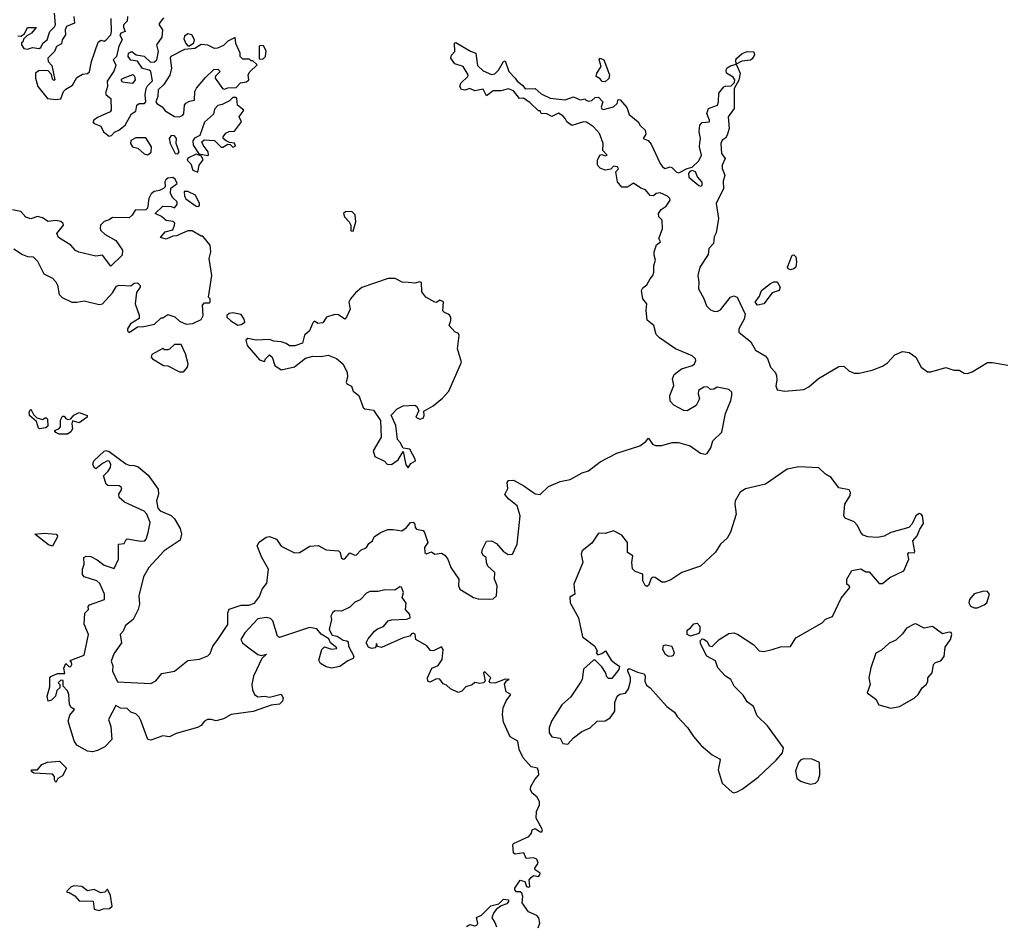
# Model space of a CAD drawing. Extents: x 2219101 to 2444320, y 201258 to 358766.
# Tile 280 of 349: x 2407509 to 2413405, y 233793 to 239216. Entities that reach past the tile are written whole.
import ezdxf

# ---------------------------------------------------------------- set-up
doc = ezdxf.new("R2010")
doc.units = 0

msp = doc.modelspace()

# ---------------------------------------------------------------- linework, layer by layer
at = {"layer": '0CON10XD'}
for points in [[(2407498.3, 239118.3), (2407515, 239117.5), (2407538.3, 239131.7), (2407555, 239170), (2407608.3, 239168.3), (2407580, 239135), (2407551.7, 239118.3), (2407531.7, 239098.3), (2407528.3, 239081.7), (2407520, 239080), (2407520, 239065), (2407534.2, 239044.2), (2407555, 239038.8), (2407585, 239048.8), (2407625, 239044.2), (2407635, 239050), (2407646.7, 239075), (2407674.1, 239095.9), (2407688.8, 239145), (2407717.7, 239172.3), (2407723.3, 239185), (2407717.5, 239255)], [(2407832.5, 239235), (2407837.5, 239195), (2407790, 239175), (2407781.2, 239155), (2407783.3, 239125), (2407763.3, 239095), (2407758.3, 239071.7), (2407730, 239055), (2407716.2, 239025), (2407677.5, 238985), (2407680, 238965), (2407701.7, 238941.7), (2407720, 238855), (2407712.5, 238852.5), (2407705, 238860), (2407698.3, 238888.3), (2407678.8, 238908.8), (2407625, 238911.2), (2407603.3, 238895), (2407603.3, 238865), (2407616.7, 238815), (2407675, 238743.8), (2407725, 238737.5), (2407755, 238742.5), (2407771.2, 238785), (2407785, 238800), (2407825, 238824), (2407850.2, 238869.8), (2407885, 238889.4), (2407915.6, 238894.4), (2407927.1, 238902.9), (2407938.8, 238965), (2407979.3, 239080.7), (2407995, 239092.5), (2408015, 239087.5), (2408025, 239092.5), (2408054.2, 239125), (2408059.4, 239145), (2408056.4, 239223.6)], [(2408154.4, 239235.6), (2408152.3, 239207.7), (2408131.2, 239185), (2408130.6, 239170.6), (2408140, 239145), (2408114.6, 239135.4), (2408109.2, 239125), (2408122.9, 239095), (2408101.7, 239058.3), (2408087.5, 238995), (2408069.4, 238975), (2408084.3, 238945), (2408082.5, 238935), (2408072.3, 238907.7), (2408032.3, 238847.7), (2408034, 238815), (2408023.3, 238775), (2408027.5, 238765), (2408053.9, 238743.9), (2408057.5, 238675), (2408050, 238665), (2407975, 238630), (2407952.5, 238615), (2407947.5, 238605), (2407953.9, 238593.9), (2407995, 238577.5), (2408010, 238545), (2408045, 238517.5), (2408058.3, 238521.7), (2408076.7, 238543.3), (2408102.5, 238555), (2408140, 238585), (2408178.6, 238651.4), (2408205, 238667.5), (2408210, 238705), (2408225, 238713.3), (2408256, 238715), (2408263.8, 238725), (2408260, 238765), (2408266.7, 238803.3), (2408275, 238820), (2408305, 238850), (2408293.3, 238905), (2408283.9, 238913.9), (2408243.8, 238923.8), (2408215, 238967.5), (2408174.2, 238974.2), (2408158.8, 238995), (2408161.2, 239015), (2408180, 239025), (2408206.1, 239006.1), (2408255, 238996.7), (2408292.1, 238962.1), (2408316.8, 238963.2), (2408329.2, 238975), (2408339.2, 239025), (2408329.2, 239065), (2408361.7, 239111.7), (2408365.8, 239155), (2408346, 239185), (2408346.1, 239193.9), (2408372.7, 239227.3)], [(2408465, 238634), (2408485.7, 238644.3), (2408491.2, 238655), (2408495.8, 238704.2), (2408504.5, 238715.5), (2408525, 238728.8), (2408555.8, 238735), (2408557.5, 238785), (2408567.5, 238805), (2408620.7, 238869.3), (2408671.7, 238918.3), (2408695, 238920), (2408710, 238905), (2408681.7, 238878.3), (2408680, 238865), (2408723, 238803), (2408735, 238800), (2408755, 238807.5), (2408805, 238810), (2408831.7, 238838.3), (2408867, 238843), (2408880, 238855), (2408877.5, 238885), (2408886.4, 238903.6), (2408930, 238945), (2408905, 238970), (2408895, 238970), (2408885, 238980), (2408845, 238980), (2408830, 238995), (2408830, 239015), (2408803, 239073), (2408798.3, 239108.3), (2408755, 239086.7), (2408728.3, 239061.7), (2408694.1, 239045.9), (2408675, 239043.3), (2408635, 239062.5), (2408595, 239067.5), (2408557, 239043), (2408495, 239037.5), (2408413.9, 238996.1), (2408410, 238985), (2408417.5, 238925), (2408407, 238883), (2408372.3, 238827.7), (2408338.1, 238795), (2408335.6, 238755), (2408324.3, 238725), (2408330, 238715), (2408362.5, 238695), (2408379.2, 238669.2), (2408435, 238636.2), (2408465, 238634)], [(2408525, 239060), (2408552, 239078), (2408556.2, 239095), (2408540, 239125), (2408515, 239131.2), (2408495, 239117.5), (2408491.7, 239101.7), (2408503.8, 239073.8), (2408515, 239060), (2408525, 239060)], [(2408927.4, 235322.6), (2408909.3, 235285), (2408899.7, 235235), (2408902.8, 235202.8), (2408914.7, 235174.7), (2408935, 235160.6), (2408975, 235165.8), (2409005, 235159.2), (2409075, 235176.7), (2409086.7, 235155), (2409082.5, 235135), (2409065, 235117.5), (2409015, 235112), (2408906.5, 235073.5), (2408775.4, 235054.6), (2408729.8, 235030.2), (2408685, 235016.7), (2408655, 235025.6), (2408632.5, 235025), (2408614.5, 235015.6), (2408595, 234988.8), (2408573, 234977), (2408445, 234942.3), (2408405, 234922), (2408365, 234927.5), (2408295, 234901.2), (2408276.4, 234906.4), (2408235, 235020), (2408225, 235040), (2408205, 235060), (2408175, 235070), (2408151.7, 235091.7), (2408113, 235093), (2408085, 235110), (2408041.2, 235025), (2408054.3, 234984.3), (2408060, 234905), (2408019.1, 234860.9), (2407975, 234840.8), (2407945, 234832.5), (2407915, 234836.7), (2407851.7, 234871.7), (2407835, 234897.5), (2407800, 235015), (2407809.3, 235050.7), (2407837.5, 235085), (2407817, 235097), (2407806.7, 235115), (2407803.3, 235175), (2407795, 235197.5), (2407770, 235225), (2407768.3, 235258.3), (2407755, 235260), (2407740, 235245), (2407750, 235235), (2407750, 235215), (2407731.7, 235198.3), (2407722.5, 235165), (2407699.3, 235140.7), (2407680, 235135), (2407674.1, 235165.9), (2407689.3, 235220.7), (2407690, 235275), (2407695, 235282.5), (2407735, 235300), (2407778.3, 235301.7), (2407773, 235333), (2407785, 235360), (2407805, 235340), (2407815, 235342.5), (2407820, 235355), (2407818.3, 235368.3), (2407810, 235375), (2407815, 235380), (2407895, 235410), (2407921.2, 235535), (2407895.4, 235595.5), (2407898, 235662), (2407920, 235685), (2407918.3, 235701.7), (2407927, 235713), (2408017.5, 235745), (2408017.5, 235775), (2407989.3, 235839.3), (2407970, 235855), (2407895, 235880), (2407885, 235893.3), (2407884.3, 235925), (2407894.2, 235955), (2407892.5, 235995), (2407906.4, 236003.6), (2407935, 236000.8), (2407972.1, 235982.1), (2408015, 235948.8), (2408075, 235930), (2408100, 235985), (2408100, 236075), (2408135, 236080), (2408146, 236104), (2408153, 236107), (2408235, 236092.9), (2408257.5, 236095), (2408266.2, 236105), (2408278.8, 236145), (2408290, 236205), (2408270, 236255), (2408255, 236273.3), (2408136.4, 236326.4), (2408103.8, 236355), (2408102.5, 236375), (2408121.1, 236405), (2408116.8, 236416.8), (2408103.8, 236423.8), (2408037, 236427), (2408027.5, 236435), (2408010, 236485), (2408038.3, 236511.7), (2408052.5, 236535), (2408053.8, 236555), (2408045, 236572.5), (2408035, 236573.8), (2408005, 236559.2), (2407965, 236526.7), (2407954.2, 236534.2), (2407947.1, 236555), (2407951.9, 236575), (2408015, 236632), (2408025, 236636), (2408045, 236630), (2408145, 236556.7), (2408165, 236547.5), (2408195, 236546.7), (2408218.3, 236538.3), (2408277.7, 236487.7), (2408337.5, 236405), (2408340, 236375), (2408327.5, 236335), (2408335, 236290), (2408350, 236275), (2408416.4, 236246.4), (2408436.1, 236226.1), (2408469.1, 236169.1), (2408478, 236135), (2408470, 236100), (2408373.8, 236035), (2408281.2, 235935), (2408249.7, 235880.3), (2408222, 235765), (2408226.4, 235716.4), (2408218.8, 235685), (2408188, 235625), (2408142.3, 235587.6), (2408127.9, 235555), (2408109.5, 235535), (2408117.5, 235485), (2408071.7, 235418.3), (2408056.2, 235375), (2408067.5, 235347.5), (2408064, 235315), (2408095, 235251.2), (2408295, 235242), (2408325, 235256.2), (2408359.6, 235300.5), (2408435, 235315.6), (2408515, 235378.6), (2408585, 235387.1), (2408635, 235407.5), (2408649.7, 235420.3), (2408665.8, 235465), (2408692.2, 235497.8), (2408754.4, 235595), (2408755.4, 235665), (2408763.4, 235686.6), (2408835, 235710.9), (2408880.6, 235709.4), (2408915, 235722), (2408945, 235762.5), (2408960, 235805), (2408987.9, 235842.1), (2408999.2, 235925), (2408958.6, 235995), (2408931.2, 236065), (2408942.3, 236087.7), (2408985, 236118), (2409005, 236122), (2409045.9, 236105.9), (2409075, 236062.5), (2409155, 236022.5), (2409184.3, 236025.7), (2409246.8, 236063.2), (2409297, 236067), (2409345, 236041.9), (2409418.8, 236035), (2409426.9, 236025), (2409432.9, 235995), (2409445, 235984.8), (2409455, 235987.5), (2409485, 236023.8), (2409515, 236009.5), (2409525, 236010.6), (2409551, 236039), (2409585, 236056), (2409600.3, 236079.7), (2409621.8, 236095), (2409630.5, 236119.5), (2409669.2, 236145), (2409713.5, 236163.5), (2409745, 236163.1), (2409797.1, 236155), (2409824.5, 236175), (2409850, 236205), (2409865, 236207.7), (2409875, 236195.7), (2409876.4, 236175), (2409884.5, 236165), (2409925, 236157.3), (2409932.1, 236145), (2409951.9, 236085), (2409933.7, 236056.3), (2409934.6, 236024.6), (2409945, 236018.1), (2409975, 236030), (2409995, 236015.6), (2410035, 236020.6), (2410055, 236009.2), (2410072.2, 235985), (2410091.4, 235935), (2410139.4, 235865), (2410135.7, 235825), (2410144.2, 235805), (2410226.6, 235756.6), (2410255, 235748.9), (2410325, 235745.5), (2410345, 235748.6), (2410364, 235765), (2410368, 235825), (2410352.5, 235865), (2410353.8, 235905), (2410313, 235943), (2410303.8, 235965), (2410302.5, 235995), (2410285, 236007.5), (2410276.7, 236025), (2410280, 236045), (2410305, 236092.5), (2410335, 236096.2), (2410365, 236078.8), (2410404.1, 236034.1), (2410433.9, 236013.9), (2410460, 236015), (2410487.1, 236075), (2410506.2, 236245), (2410487.5, 236305), (2410437.5, 236345), (2410413, 236373), (2410431.7, 236408.3), (2410427.5, 236445), (2410435, 236457.5), (2410465, 236458.8), (2410527.5, 236425), (2410595, 236376.7), (2410625, 236373.3), (2410675, 236420), (2410745, 236450), (2410805, 236462.9), (2410878, 236502), (2410915, 236514.5), (2410985, 236567.8), (2411085, 236620.5), (2411223.3, 236665), (2411259.3, 236690.7), (2411275, 236710), (2411297.5, 236675), (2411315.9, 236665.9), (2411355, 236665.8), (2411415.8, 236684.2), (2411453.4, 236683.4), (2411523.3, 236665), (2411585, 236620.8), (2411615, 236614), (2411625, 236618.8), (2411647.7, 236652.3), (2411659.6, 236695), (2411713.7, 236746.3), (2411735, 236857.9), (2411767.1, 236935), (2411773.3, 236965), (2411773, 236985), (2411755, 237001.6), (2411685, 237016.2), (2411665, 237004), (2411645, 237001.2), (2411627.3, 237017.3), (2411605, 237015.7), (2411573.8, 236995), (2411572, 236975), (2411580, 236945), (2411558.9, 236905), (2411505, 236873.9), (2411485, 236875.5), (2411425, 236908.6), (2411405, 236932.5), (2411401.1, 236965), (2411425.3, 237025), (2411418.6, 237065), (2411427.8, 237092.2), (2411472.5, 237125), (2411538.6, 237145), (2411550, 237155), (2411557.1, 237175), (2411555, 237185.6), (2411535, 237203.8), (2411435, 237244.7), (2411340.2, 237310.2), (2411321.1, 237331.1), (2411305.5, 237385), (2411267.2, 237417.2), (2411259.6, 237475), (2411265.2, 237515), (2411239.7, 237545), (2411232.1, 237595), (2411240.1, 237609.9), (2411265, 237628.7), (2411284.8, 237665), (2411300.7, 237685), (2411306.7, 237705), (2411305.4, 237745), (2411316.9, 237775), (2411307.3, 237805), (2411309.1, 237825), (2411323, 237867), (2411346.7, 237885), (2411336.2, 237906.2), (2411357.3, 237962.7), (2411355.7, 238015), (2411335.3, 238035.3), (2411333.4, 238055), (2411350.6, 238079.4), (2411380, 238100), (2411403.5, 238135), (2411402.2, 238145), (2411388.4, 238158.4), (2411345, 238179.5), (2411319.4, 238175), (2411305, 238161.9), (2411285, 238164), (2411256.8, 238196.8), (2411227.5, 238207.5), (2411185, 238237.1), (2411147.6, 238212.4), (2411115, 238213.3), (2411088.5, 238245), (2411078, 238305), (2411095, 238323.8), (2411089.5, 238335), (2411065, 238339.2), (2411048.6, 238321.4), (2411015, 238315.7), (2410985, 238327.8), (2410969.2, 238345), (2410968.2, 238375), (2410981.9, 238405), (2410995, 238409.4), (2411015, 238400.5), (2411026.7, 238405), (2411001.8, 238431.8), (2411002.2, 238475), (2410980.4, 238535), (2410945, 238574.7), (2410903, 238603.1), (2410885, 238604.6), (2410815, 238583.3), (2410784.8, 238604.8), (2410774.7, 238625), (2410761.2, 238641.2), (2410735, 238656.2), (2410695, 238637.2), (2410665, 238652.5), (2410632.5, 238655), (2410625, 238670), (2410615, 238670), (2410565, 238717.5), (2410525, 238746.7), (2410501.2, 238745), (2410465, 238790), (2410435, 238802.5), (2410389.8, 238790.2), (2410345, 238790), (2410305, 238760.8), (2410285, 238800.8), (2410235, 238790.8), (2410205, 238804.4), (2410174.6, 238794.6), (2410155, 238797.5), (2410144.3, 238815), (2410150, 238835), (2410193.3, 238875), (2410193.8, 238885), (2410163.8, 238935), (2410115, 238951.2), (2410091.4, 238985), (2410095, 239003.3), (2410113.8, 239025), (2410112.5, 239075), (2410120.7, 239079.3), (2410207.9, 239027.9), (2410241.2, 239015), (2410251.2, 238941.2), (2410285, 238910), (2410335, 238888.1), (2410355, 238891.1), (2410376.1, 238913.9), (2410405, 238966.2), (2410415, 238970), (2410437.1, 238905), (2410476.7, 238866.7), (2410487, 238847), (2410521.7, 238821.7), (2410535, 238802.5), (2410595, 238803.5), (2410632.1, 238772.1), (2410685, 238745.3), (2410775, 238735.4), (2410825, 238753.8), (2410865, 238736.5), (2410895, 238742.5), (2410898.8, 238735), (2410917.1, 238727.1), (2410935, 238731.6), (2410955, 238749.5), (2410975, 238751.1), (2411000.4, 238725), (2410991.2, 238691.2), (2410995, 238681.2), (2411005, 238677.9), (2411064.4, 238695), (2411086.7, 238715), (2411091.7, 238738.3), (2411105, 238736.9), (2411145, 238689.2), (2411158.3, 238648.3), (2411211.5, 238605), (2411225, 238582.5), (2411255.3, 238555.3), (2411258.7, 238531.3), (2411242, 238505), (2411272.1, 238492.1), (2411291.2, 238471.2), (2411344.3, 238354.3), (2411358.8, 238335), (2411375, 238325.3), (2411405, 238333.9), (2411415, 238331.1), (2411442.9, 238302.9), (2411455, 238298.8), (2411505, 238324), (2411535, 238332), (2411575, 238370.5), (2411590.7, 238405), (2411580.5, 238455), (2411582.3, 238477.7)], [(2408965, 238980), (2408981.2, 238995), (2408985, 239030), (2408969.3, 239059.3), (2408948.3, 239061.7), (2408942.5, 239055), (2408942.5, 238982.5), (2408965, 238980)], [(2411015, 238843.8), (2410996.2, 238845), (2410985, 238860.8), (2410960.8, 238875), (2410964.6, 238895), (2410990, 238935), (2410978.1, 238975), (2410985, 238986.1), (2411006.3, 238975), (2411040.8, 238885), (2411035.9, 238864.1), (2411015, 238843.8)], [(2411582.3, 238477.7), (2411586, 238505), (2411577.1, 238545), (2411581.3, 238585), (2411595, 238600.4), (2411638.8, 238605), (2411640, 238615), (2411623.3, 238655), (2411632.8, 238685), (2411686.5, 238705), (2411693.1, 238725), (2411694.5, 238775), (2411725, 238812.9), (2411735, 238818.5), (2411770.2, 238819.8), (2411790, 238840), (2411791.5, 238855), (2411781.2, 238871.2), (2411742, 238895), (2411739.2, 238915), (2411745, 238926.7), (2411765, 238940), (2411800, 238950), (2411797.5, 238975), (2411802.5, 238985), (2411835, 239013.8), (2411865, 239026), (2411905, 239022.5), (2411909.2, 239005), (2411895, 238980.8), (2411885, 238974.5), (2411832.4, 238967.6), (2411800, 238950), (2411823.1, 238895), (2411815, 238854.2), (2411786.9, 238803.1), (2411787.5, 238685), (2411752.1, 238635), (2411757.8, 238565), (2411746.2, 238523.8), (2411735, 238507.3), (2411715.3, 238494.7), (2411706.9, 238475), (2411710.9, 238415), (2411732.5, 238385), (2411715.4, 238345), (2411716.4, 238325), (2411731.6, 238285), (2411721.1, 238248.9), (2411722.7, 238205), (2411680.3, 238115), (2411693.4, 238025), (2411680.3, 237939.7), (2411667.5, 237915), (2411663.2, 237875), (2411636.5, 237845), (2411630.8, 237809.2), (2411581.2, 237735), (2411569.5, 237685), (2411576.1, 237645), (2411574.6, 237604.7), (2411606.6, 237546.6), (2411622.4, 237502.4), (2411645, 237478.8), (2411665, 237470.4), (2411685, 237469.3), (2411705, 237478.8), (2411766, 237554), (2411785, 237561.5), (2411805.8, 237555), (2411853.2, 237453.2), (2411847.3, 237422.7), (2411814.5, 237365), (2411815.7, 237345), (2411887.5, 237287.5), (2411915, 237236.2), (2411972.6, 237202.6), (2411987.5, 237187.5), (2412004.7, 237135), (2412032.7, 237105), (2412040, 237085), (2412042.7, 237057.3), (2412036.4, 237023.6), (2412045, 237000), (2412091.2, 236991.2), (2412205, 237001.6), (2412235, 237016.6), (2412292.1, 237068), (2412415, 237140), (2412445, 237141.2), (2412474.2, 237114.2), (2412505, 237100), (2412535, 237100), (2412613, 237117), (2412675, 237140.8), (2412705, 237160.8), (2412750.2, 237209.8), (2412795, 237229.2), (2412835, 237224), (2412875, 237196), (2412906.2, 237136.2), (2412945, 237107.1), (2412965, 237107.1), (2413055, 237133.8), (2413103, 237117), (2413135, 237116.7), (2413165, 237098.8), (2413185, 237098), (2413212.7, 237107.3), (2413305, 237162.5), (2413335, 237163.3), (2413427, 237147)], [(2408185, 238833.3), (2408125, 238841.2), (2408116.7, 238855), (2408125, 238863.3), (2408187, 238887), (2408197, 238877), (2408200, 238855), (2408185, 238833.3)], [(2408635, 238402.5), (2408640, 238405), (2408637.5, 238425), (2408607.5, 238465), (2408600, 238485), (2408613, 238497), (2408675, 238493.3), (2408715, 238452.5), (2408725, 238452.5), (2408755, 238470), (2408768.3, 238468.3), (2408785, 238453.3), (2408801.7, 238458.3), (2408795, 238477.5), (2408765, 238480), (2408745, 238490), (2408727.5, 238505), (2408727.5, 238515), (2408743.6, 238536.4), (2408763, 238547), (2408795, 238547.5), (2408837.5, 238605), (2408822.5, 238635), (2408850, 238675), (2408812.5, 238705), (2408810, 238745), (2408805, 238750), (2408785, 238750), (2408765, 238730), (2408721.7, 238708.3), (2408695, 238702.5), (2408675, 238680), (2408669.3, 238650.7), (2408615, 238602.5), (2408586.7, 238523.3), (2408555, 238506.7), (2408545, 238490), (2408546.7, 238465), (2408581.7, 238411.7), (2408635, 238402.5)], [(2408275, 238407.5), (2408285, 238412.5), (2408297, 238423), (2408297.5, 238455), (2408265, 238507.5), (2408205, 238507.5), (2408175, 238493.3), (2408172.5, 238475), (2408184.2, 238454.2), (2408216.1, 238446.1), (2408255, 238413.3), (2408275, 238407.5)], [(2408455, 238412.5), (2408463.3, 238425), (2408446.7, 238475), (2408447.5, 238505), (2408435, 238520), (2408415, 238522.5), (2408403.3, 238505), (2408410, 238475), (2408440, 238415), (2408455, 238412.5)], [(2408575, 238303.3), (2408584.3, 238345.7), (2408606.7, 238376.7), (2408598.3, 238398.3), (2408565, 238410), (2408515, 238386.7), (2408512.5, 238375), (2408532.9, 238352.9), (2408546.2, 238315), (2408575, 238303.3)], [(2408165, 237343.3), (2408215, 237377.5), (2408251.7, 237378.3), (2408317, 237393), (2408355, 237430), (2408365, 237430), (2408395, 237450), (2408437, 237437), (2408465, 237410), (2408505, 237392.5), (2408545, 237397.5), (2408595, 237420), (2408606.7, 237445), (2408603, 237507), (2408615, 237520), (2408645, 237520), (2408650, 237525), (2408650, 237545), (2408640, 237555), (2408660, 237685), (2408642.5, 237785), (2408652.5, 237825), (2408650, 237865), (2408605, 237920), (2408595, 237920), (2408541.7, 237951.7), (2408515, 237952.5), (2408447.7, 237922.3), (2408425, 237920), (2408385, 237902.5), (2408351.7, 237911.7), (2408380, 237945), (2408425, 237957.5), (2408436.7, 237985), (2408437, 237997), (2408427, 238007), (2408385, 238012.5), (2408358.3, 238038.3), (2408320, 238055), (2408365, 238100), (2408415, 238097.5), (2408435, 238090), (2408451.7, 238108.3), (2408452.5, 238125), (2408425, 238150), (2408411.2, 238175), (2408413.3, 238206.7), (2408450.8, 238235), (2408440.3, 238260.3), (2408425, 238271.2), (2408395, 238267.5), (2408383.6, 238256.4), (2408377.5, 238245), (2408380, 238215), (2408370, 238205), (2408345, 238192.5), (2408315, 238187.5), (2408297, 238173), (2408281.2, 238145), (2408273.3, 238086.7), (2408265, 238077.5), (2408200, 238075), (2408182.5, 238045), (2408165, 238030), (2408065, 238031.2), (2408045, 238016.7), (2408015, 238007.5), (2407993.6, 237986.4), (2407990, 237965), (2407995, 237953.8), (2408019.8, 237929.8), (2408083.6, 237893.6), (2408123.8, 237835), (2408123.3, 237805), (2408055, 237740), (2408005, 237806.7), (2407965, 237800), (2407863, 237823), (2407843.3, 237833.3), (2407815, 237866.7), (2407741.5, 237911.5), (2407731.4, 237935), (2407771.2, 237985), (2407770, 237995), (2407755, 238006.7), (2407725, 238012.5), (2407678.3, 238008.3), (2407645, 238030), (2407615, 238037.5), (2407575, 238022.5), (2407545, 238032.5), (2407515, 238067.5), (2407465, 238077.5)], [(2411585, 238218.8), (2411595, 238223.3), (2411595, 238242.5), (2411567.5, 238275), (2411556, 238305), (2411535, 238312), (2411522.5, 238307.5), (2411514.4, 238295.6), (2411515, 238272.5), (2411575, 238223.8), (2411585, 238218.8)], [(2408575, 238096.7), (2408585, 238102.5), (2408586.2, 238115), (2408561.2, 238165), (2408515, 238186.2), (2408493.6, 238186.4), (2408495, 238160), (2408504, 238144), (2408565, 238100), (2408575, 238096.7)], [(2409505, 237950), (2409522.5, 238005), (2409517, 238047), (2409497, 238067), (2409460, 238065), (2409447.5, 238055), (2409453.3, 238035), (2409482.5, 238005), (2409492.5, 237985), (2409491.7, 237951.7), (2409505, 237950)], [(2407473.6, 237843.6), (2407525, 237810), (2407555, 237797.5), (2407590, 237795), (2407615, 237770), (2407652.5, 237695), (2407705, 237667.5), (2407726.1, 237646.1), (2407736.1, 237626.1), (2407745, 237570), (2407763, 237553), (2407820, 237525), (2407850, 237525), (2407895, 237532.5), (2407985, 237511.2), (2408005, 237513.8), (2408065, 237580), (2408088.8, 237621.2), (2408105, 237626.7), (2408175, 237622.5), (2408195, 237637.5), (2408215, 237640), (2408230, 237625), (2408230, 237615), (2408208.3, 237581.7), (2408201.2, 237515), (2408223.3, 237446.7), (2408223.3, 237426.7), (2408172.5, 237395), (2408153.8, 237365), (2408155, 237352.5), (2408165, 237343.3)], [(2412125, 237718), (2412111.2, 237725), (2412106.2, 237735), (2412133.8, 237805), (2412145, 237807.5), (2412155.8, 237795.8), (2412160, 237765), (2412156.2, 237735), (2412145, 237723.8), (2412125, 237718)], [(2409835, 236533.3), (2409851.4, 236558.6), (2409878.8, 236575), (2409876.2, 236583.8), (2409845, 236643.3), (2409805, 236650), (2409787.5, 236685), (2409771.7, 236701.7), (2409761.2, 236785), (2409733, 236847), (2409770, 236885), (2409805, 236903.3), (2409875, 236907.5), (2409885, 236902.5), (2409898.8, 236875), (2409881.2, 236835), (2409905, 236824.5), (2409925, 236830), (2409931.1, 236845), (2409929.2, 236870.8), (2409985.4, 236904.6), (2410040.6, 236949.4), (2410079.1, 236990.9), (2410153.6, 237165), (2410130.6, 237245), (2410140, 237325), (2410135.9, 237335.9), (2410115, 237347.5), (2410080, 237385), (2410091.4, 237415), (2410090.6, 237435), (2410079.8, 237449.8), (2410051.8, 237461.8), (2410042.2, 237472.2), (2410046.5, 237526.5), (2410025, 237535.7), (2410005, 237522), (2409995, 237524), (2409941.2, 237555), (2409916.1, 237586.1), (2409915, 237642.5), (2409905, 237646.2), (2409875, 237638), (2409835, 237642.5), (2409800, 237645), (2409756.4, 237666.4), (2409715, 237666.7), (2409557.7, 237612.3), (2409518.8, 237581.2), (2409490, 237545), (2409480, 237525), (2409487, 237483), (2409466.7, 237435), (2409455, 237422.5), (2409418.6, 237448.6), (2409395, 237451.1), (2409345.8, 237434.2), (2409325, 237400), (2409295, 237397.5), (2409275, 237410), (2409265, 237400), (2409245, 237353.3), (2409213.8, 237326.2), (2409201.7, 237278.3), (2409156.4, 237263.6), (2409125, 237262.5), (2409105, 237276.7), (2409075, 237286.7), (2409030.7, 237290.7), (2409005, 237300), (2408925, 237297.5), (2408875, 237307.5), (2408862.5, 237297.5), (2408871.2, 237265), (2408945, 237180), (2408975, 237170), (2408980, 237185), (2409005, 237210), (2409020, 237195), (2409036.7, 237145), (2409075, 237118.8), (2409155, 237136.7), (2409221.2, 237188.8), (2409265, 237201.4), (2409315, 237198.5), (2409356.9, 237206.9), (2409405, 237187.5), (2409444.2, 237154.2), (2409469.2, 237105), (2409472, 237075), (2409464.6, 237045), (2409468.6, 237035), (2409495, 237022), (2409505, 236990.8), (2409538.8, 236965), (2409565, 236894.3), (2409576.4, 236886.4), (2409628.1, 236878.1), (2409670, 236815), (2409674, 236716), (2409626.2, 236635), (2409635, 236600), (2409692.5, 236572.5), (2409710, 236555), (2409735, 236552.5), (2409775, 236580), (2409805, 236630), (2409820.7, 236550.7), (2409835, 236533.3)], [(2411927, 237507), (2411913.6, 237523.6), (2411939.7, 237560.3), (2411950, 237595), (2412005, 237636.4), (2412025, 237645.6), (2412045.4, 237645.4), (2412062.5, 237615), (2412056, 237595), (2412015, 237580), (2411965, 237513.8), (2411927, 237507)], [(2408815, 237387.5), (2408835, 237390), (2408857.5, 237405), (2408853.3, 237423.3), (2408835, 237450), (2408785, 237460), (2408763, 237457), (2408750, 237445), (2408750, 237435), (2408773, 237413), (2408815, 237387.5)], [(2408485, 237106.7), (2408495, 237113.3), (2408513.3, 237135), (2408516.7, 237155), (2408502.5, 237215), (2408475, 237270), (2408435, 237270), (2408405, 237242.5), (2408395, 237240), (2408375, 237240), (2408365, 237247.5), (2408299.3, 237210.7), (2408296.7, 237195), (2408303.3, 237185), (2408370, 237145), (2408395, 237142.5), (2408465, 237106.7), (2408485, 237106.7)], [(2407626.4, 236766.4), (2407620.4, 236770.5), (2407610, 236810), (2407566.7, 236846.7), (2407566.2, 236865), (2407575, 236883.3), (2407591.3, 236851.3), (2407611.7, 236831.7), (2407645, 236821.2), (2407665, 236833.3), (2407674.3, 236824.3), (2407677.5, 236782.5), (2407665, 236771.9), (2407626.4, 236766.4)], [(2407745, 236734), (2407725, 236743.8), (2407717.5, 236755), (2407743.3, 236766.7), (2407752.4, 236777.6), (2407753, 236817), (2407765, 236842.5), (2407775, 236841.2), (2407785, 236826.9), (2407797.8, 236822.2), (2407814.4, 236825.6), (2407833.1, 236846.9), (2407865, 236864.5), (2407912.5, 236845), (2407913.3, 236835), (2407865, 236801.9), (2407825, 236813.8), (2407820.8, 236795), (2407825.5, 236765), (2407815, 236747.1), (2407795, 236734.2), (2407745, 236734)], [(2411785, 234586), (2411805, 234592), (2411835, 234608), (2411930.3, 234679.7), (2412038.5, 234781.5), (2412076.9, 234825), (2412081.8, 234855), (2411987.6, 234987.6), (2411925, 235048.2), (2411903.4, 235103.4), (2411865, 235131.1), (2411840.4, 235170.4), (2411786.4, 235225), (2411766.5, 235265), (2411735, 235285.5), (2411688.9, 235335), (2411675.9, 235375.9), (2411622.9, 235405), (2411586.7, 235475), (2411583.9, 235496.1), (2411595, 235507.5), (2411605, 235506.2), (2411625, 235492.5), (2411637, 235467), (2411655, 235462.5), (2411696.7, 235505), (2411755, 235541.2), (2411785, 235544), (2411807, 235537), (2411905, 235473.3), (2411937.5, 235437.5), (2411965, 235433.3), (2412014.5, 235445.6), (2412065, 235460), (2412125, 235463.3), (2412156.4, 235513.6), (2412314, 235605), (2412335, 235627.1), (2412376.9, 235643.1), (2412427.5, 235752.5), (2412480, 235815), (2412476.4, 235826.4), (2412462.5, 235835), (2412462.5, 235865), (2412491.7, 235918.3), (2412545, 235926.7), (2412575, 235910), (2412595, 235910), (2412655, 235840), (2412675, 235840), (2412720, 235875), (2412802.5, 235915), (2412832.5, 235985), (2412827.5, 236015), (2412832.5, 236025), (2412865, 236023.3), (2412869.3, 236030.7), (2412857.5, 236095), (2412884, 236125), (2412898.8, 236165), (2412920.9, 236199.1), (2412915.5, 236245), (2412907.5, 236255), (2412895, 236258.1), (2412875, 236245.7), (2412852.9, 236197.1), (2412834.2, 236175.8), (2412725, 236145.8), (2412685, 236123.3), (2412645, 236115.5), (2412588.7, 236118.7), (2412559.2, 236129.2), (2412546.2, 236145), (2412525, 236186.7), (2412505, 236210), (2412451.7, 236231.7), (2412443.3, 236245), (2412450, 236315), (2412482.7, 236367.3), (2412484.2, 236385), (2412475, 236400), (2412413.1, 236413.1), (2412368, 236475), (2412335, 236494.4), (2412295, 236532.2), (2412175, 236537.8), (2412105, 236525.2), (2411975, 236434.3), (2411855, 236406.8), (2411823.4, 236386.6), (2411792.7, 236335), (2411790.4, 236315), (2411799.3, 236255), (2411765, 236147.5), (2411745, 236111.5), (2411704.7, 236075), (2411675, 236026.9), (2411585, 235942.7), (2411473.8, 235905), (2411408.5, 235861.5), (2411372.5, 235847.5), (2411355, 235847.5), (2411315, 235875.6), (2411302.9, 235877.1), (2411290.8, 235869.2), (2411275, 235827.5), (2411265, 235822.5), (2411255, 235827.5), (2411240, 235855), (2411240, 235895), (2411195, 235911.2), (2411178.3, 235928.3), (2411174.2, 235965), (2411181.4, 236005), (2411148, 236025), (2411148.9, 236085), (2411115, 236129.2), (2411065, 236154.7), (2411015, 236139.4), (2410975, 236141.9), (2410935, 236081), (2410876.3, 236035), (2410870.3, 236015), (2410881, 235965), (2410827.8, 235835), (2410834, 235776), (2410803, 235757), (2410804.7, 235725), (2410855.5, 235635), (2410879.6, 235519.5), (2410953.3, 235465), (2410967.5, 235435), (2410960, 235425), (2410971.7, 235411.7), (2410995, 235420), (2411017, 235437), (2411051.7, 235381.7), (2411078.3, 235358.3), (2411100, 235345), (2411097.5, 235325), (2411055, 235270), (2411035, 235270), (2411025, 235280), (2411017, 235307), (2410995, 235340), (2410955, 235380), (2410945, 235380), (2410885, 235326.7), (2410878, 235265), (2410869.7, 235250.3), (2410808.8, 235161.2), (2410755, 235114), (2410693.8, 235015), (2410680, 234975), (2410680, 234945), (2410695, 234922.5), (2410745, 234913.3), (2410761.8, 234881.8), (2410791.8, 234878.2), (2410824.2, 234915.8), (2410875, 234953.8), (2410924.1, 234975.9), (2410967.5, 235015), (2411015, 235018), (2411045, 235036), (2411072, 235075), (2411073.6, 235126.4), (2411087.5, 235165), (2411103.6, 235176.4), (2411136.1, 235183.9), (2411155, 235210), (2411166.7, 235255), (2411166.4, 235276.4), (2411150, 235315), (2411150, 235325), (2411158.3, 235331.7), (2411208.3, 235308.3), (2411248.6, 235298.6), (2411254.2, 235284.2), (2411252.5, 235255), (2411261.6, 235231.6), (2411285, 235214.3), (2411384.2, 235104.2), (2411429.6, 235069.6), (2411445.8, 235044.2), (2411507.4, 234977.4), (2411543.4, 234923.4), (2411590.5, 234870.5), (2411655, 234813.8), (2411700.4, 234790.5), (2411703.6, 234783.6), (2411690.5, 234725), (2411714.5, 234645), (2411775, 234590), (2411785, 234586)], [(2407705, 236064), (2407681.3, 236071.3), (2407600, 236135), (2407655, 236142), (2407727.5, 236135), (2407735.8, 236125.8), (2407732.9, 236115), (2407705, 236064)], [(2410612.9, 233777.1), (2410622.9, 233805), (2410618, 233838), (2410605, 233852), (2410555, 233873.3), (2410517.7, 233927.7), (2410520.9, 233965), (2410516, 233986), (2410505, 233993.1), (2410484.2, 233994.2), (2410473.3, 234005), (2410473.3, 234015), (2410505, 234063.8), (2410534, 234055), (2410544.2, 234025), (2410555, 234020.8), (2410564, 234026), (2410560, 234065), (2410571.1, 234078.9), (2410585, 234090.8), (2410615, 234085.7), (2410624.3, 234095), (2410625, 234105.8), (2410595.5, 234125.6), (2410594.3, 234135), (2410613.2, 234165), (2410605, 234188.5), (2410585, 234198.1), (2410542.3, 234192.3), (2410528, 234228), (2410475, 234220), (2410466.7, 234225), (2410461.5, 234275), (2410466.3, 234283.7), (2410556.7, 234325), (2410573.8, 234345), (2410577.5, 234365), (2410595, 234372.5), (2410625, 234352.5), (2410635, 234352.5), (2410640, 234365), (2410600.8, 234435), (2410603.8, 234475), (2410622.5, 234515), (2410620.8, 234535), (2410605, 234563.3), (2410577.5, 234585), (2410567, 234607), (2410570, 234625), (2410592.9, 234667.1), (2410616.7, 234695), (2410616.1, 234716.1), (2410610, 234735), (2410571.7, 234741.7), (2410523.3, 234795), (2410500, 234845), (2410492.5, 234895), (2410445, 234922.5), (2410405, 235010), (2410400, 235055), (2410404.4, 235095), (2410421.9, 235138.1), (2410450, 235175), (2410421.8, 235191.8), (2410412.4, 235237.6), (2410423.6, 235256.4), (2410440, 235265), (2410415, 235267.5), (2410355, 235243.6), (2410326.7, 235245), (2410320, 235255), (2410329.4, 235275), (2410295, 235311.2), (2410286.7, 235305), (2410296.7, 235255), (2410286.7, 235245), (2410265, 235241.4), (2410235, 235246.9), (2410217.6, 235232.4), (2410179.9, 235220.1), (2410155.5, 235194.5), (2410135, 235188.1), (2410088.3, 235208.3), (2410065, 235231.2), (2410045, 235240), (2410025, 235266), (2410005, 235268.1), (2409965, 235250), (2409952, 235255), (2409950, 235275), (2409977.5, 235332.5), (2410015, 235347.9), (2410039.6, 235385), (2410044, 235444), (2410035, 235460), (2409985.9, 235435.9), (2409968.3, 235438.3), (2409947.1, 235467.1), (2409881.2, 235505), (2409876.3, 235536.3), (2409865, 235542.5), (2409855, 235538.8), (2409845, 235523.8), (2409805, 235514.3), (2409675, 235456), (2409651.7, 235461.7), (2409645, 235480), (2409640, 235455), (2409615, 235450), (2409598.3, 235458.3), (2409584.4, 235484.4), (2409595, 235508.8), (2409634.4, 235555), (2409650.9, 235569.1), (2409686.9, 235583.1), (2409715, 235616), (2409735, 235622.5), (2409825, 235626), (2409846.7, 235635), (2409845.5, 235655), (2409819.3, 235685), (2409822.9, 235722.9), (2409800, 235755), (2409807.7, 235785), (2409795, 235817.5), (2409785, 235818.9), (2409755, 235800.6), (2409695, 235802.4), (2409655, 235791.9), (2409605, 235792.8), (2409585, 235781.2), (2409548.2, 235741.8), (2409515, 235728), (2409485, 235699.1), (2409435, 235673.5), (2409396.6, 235676.6), (2409381.1, 235665), (2409372.1, 235645), (2409375.8, 235624.2), (2409361.2, 235565), (2409380.4, 235530.5), (2409410, 235525), (2409445, 235500), (2409467, 235497), (2409475, 235490), (2409477.5, 235465), (2409510, 235405), (2409505, 235390), (2409473.9, 235376.1), (2409425, 235342), (2409375, 235332.5), (2409345, 235340), (2409310.7, 235360.7), (2409300.7, 235380.7), (2409317.5, 235445), (2409335, 235460), (2409375, 235447.5), (2409405, 235450), (2409407.5, 235455), (2409370, 235485), (2409359.3, 235509.3), (2409315, 235536.7), (2409287.9, 235567.9), (2409245, 235575.7), (2409065, 235516.1), (2409052.3, 235525), (2409025, 235616.7), (2409010.7, 235630.7), (2408985, 235636.7), (2408935, 235627.5), (2408857.5, 235545), (2408832.5, 235505), (2408843.8, 235485), (2408865, 235466), (2408935, 235415.6), (2408955, 235408.6), (2408986.9, 235416.9), (2408959.7, 235390.3), (2408927.4, 235322.6)], [(2413245, 235693.3), (2413285, 235711.2), (2413300, 235725), (2413316.7, 235775), (2413305, 235792.5), (2413283, 235793), (2413225, 235778.8), (2413196.7, 235745), (2413193.3, 235725), (2413202.5, 235705), (2413225, 235693.3), (2413245, 235693.3)], [(2411525, 235524.4), (2411506.2, 235535), (2411505, 235560), (2411526.4, 235573.6), (2411545, 235597.5), (2411565, 235602.5), (2411582.5, 235585), (2411582.5, 235555), (2411575, 235540), (2411525, 235524.4)], [(2412725, 235093.3), (2412777.3, 235102.7), (2412865, 235154), (2412888.8, 235175), (2412914.1, 235215.9), (2412937.5, 235235), (2412946.4, 235253.6), (2412947.5, 235275), (2412973.3, 235305), (2412980, 235355), (2412993, 235367), (2413025, 235376.7), (2413045, 235402.5), (2413050.7, 235459.3), (2413083.3, 235505), (2413090, 235535), (2413086.2, 235546.2), (2413075, 235548.8), (2413035, 235537.5), (2412975, 235583.3), (2412925, 235572.5), (2412875, 235597.5), (2412865, 235596.7), (2412818.3, 235571.7), (2412795, 235538.8), (2412755, 235500), (2412715, 235481.9), (2412669.3, 235440.8), (2412635, 235422), (2412606.7, 235335), (2412594.3, 235275), (2412600.8, 235235), (2412583.8, 235185), (2412635, 235147.5), (2412653, 235113), (2412725, 235093.3)], [(2411395, 235402.9), (2411375.9, 235415), (2411359.3, 235445), (2411365, 235467.8), (2411377.6, 235472.4), (2411415, 235464.4), (2411427.3, 235425), (2411422.1, 235407.9), (2411415, 235404.5), (2411395, 235402.9)], [(2412245, 234638.8), (2412275, 234643.8), (2412289.6, 234660.5), (2412301.2, 234695), (2412298.3, 234768.3), (2412255, 234788), (2412205, 234790), (2412186.4, 234783.6), (2412172.3, 234767.7), (2412154.1, 234715.9), (2412162.5, 234675), (2412185, 234656.2), (2412215, 234646.2), (2412245, 234638.8)], [(2407725, 234647.5), (2407717.5, 234665), (2407718, 234685), (2407705, 234697.5), (2407593.8, 234703.8), (2407580, 234715), (2407580, 234725), (2407615, 234723.3), (2407641.2, 234755), (2407675, 234770.6), (2407746.9, 234776.9), (2407788.8, 234735), (2407765, 234688.6), (2407737.5, 234672.5), (2407725, 234647.5)], [(2407985, 233882.5), (2408008.3, 233891.7), (2408046.4, 233893.6), (2408061.7, 233908.3), (2408051.7, 233971.7), (2408035, 234010), (2408018.3, 233991.7), (2407995, 233987.5), (2407955, 234007.5), (2407915, 234000), (2407880, 234025), (2407835, 234028.8), (2407817, 234023), (2407791.7, 233998.3), (2407791.7, 233991.7), (2407805, 233990), (2407839.3, 233969.3), (2407865, 233940), (2407948.3, 233938.3), (2407955, 233890), (2407985, 233882.5)], [(2410183.8, 233785), (2410205, 233797.5), (2410235, 233790), (2410245.7, 233794.3), (2410251.4, 233805), (2410245, 233840), (2410275, 233854), (2410329.2, 233909.2), (2410378.8, 233921.2), (2410405, 233950), (2410436.2, 233946.2), (2410435.8, 233935), (2410425, 233922), (2410391.2, 233908.8), (2410363, 233887), (2410346, 233865), (2410337, 233837), (2410355, 233810), (2410363.3, 233783.3)]]:
    msp.add_lwpolyline(points, dxfattribs=at)

doc.saveas('drawing.dxf')
